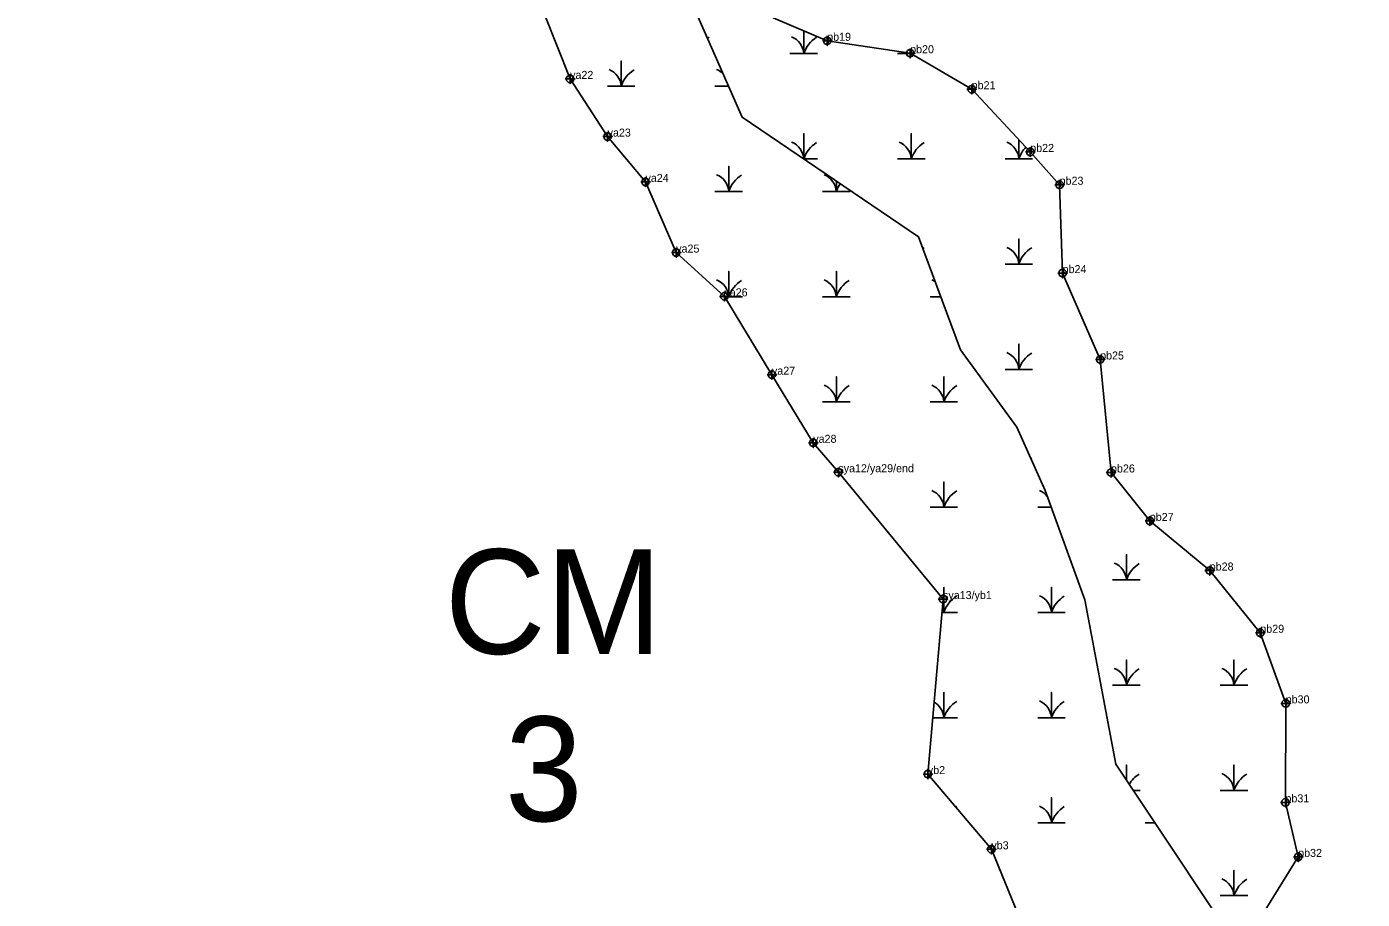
# Model space of a CAD drawing. Extents: x 2071991 to 2268989, y 436479 to 469629.
# Drawn here: x 2254541 to 2255375, y 439508 to 440053 of the extents above; entities that cross this region are included whole.
import ezdxf

# ---------------------------------------------------------------- set-up
doc = ezdxf.new("R2010")
doc.units = 0
for name, color, linetype in [('Default', 7, 'Continuous'), ('Exist Environmental Wetland Boundary', 7, 'Continuous'), ('Exist Environmental Wetland Boundary Cogo Comment', 7, 'Continuous'), ('Exist Environmental Wetland Boundary Cogo Point CELL', 7, 'Continuous'), ('Exist Hydro Jurisdictional Stream or Body of Water NEU Mitigable', 7, 'Continuous'), ('Exist Hydro Swamp or Marsh', 7, 'Continuous')]:
    doc.layers.add(name, color=color, linetype=linetype)

msp = doc.modelspace()

# ---------------------------------------------------------------- linework, layer by layer
at = {"layer": 'Exist Environmental Wetland Boundary'}
for points in [[(2254864.13, 440061.5), (2254880.24, 440020.6), (2254903.69, 439984.56), (2254927.34, 439956.19), (2254946.53, 439912.05), (2254976.63, 439884.71), (2255006.37, 439835.75), (2255032.17, 439793.17), (2255047.84, 439774.78)], [(2255312.82, 439498.47), (2255335.14, 439534.36), (2255327.18, 439568.46), (2255327.34, 439630.31), (2255311.48, 439674.45), (2255279.88, 439713.35), (2255242.44, 439744.33), (2255218.2, 439774.62), (2255211.41, 439845.24), (2255187.96, 439899.23), (2255186.09, 439954.46), (2255167.73, 439974.97), (2255131.15, 440014.16), (2255092.7, 440036.66), (2255040.86, 440044.43), (2255007.18, 440058.79)], [(2255047.84, 439774.78), (2255113.24, 439695.51)], [(2255225.27, 439454.23), (2255164.73, 439487.21), (2255143.44, 439539.13), (2255103.75, 439586.13), (2255113.24, 439695.51)]]:
    msp.add_lwpolyline(points, dxfattribs=at)
at = {"layer": 'Exist Environmental Wetland Boundary Cogo Point CELL'}
for points in [[(2255040.86, 440047.43), (2255040.86, 440041.43), (2255040.86, 440044.43), (2255043.86, 440044.43), (2255037.86, 440044.43)], [(2255092.7, 440039.66), (2255092.7, 440033.66), (2255092.7, 440036.66), (2255095.7, 440036.66), (2255089.7, 440036.66)], [(2254880.24, 440023.6), (2254880.24, 440017.6), (2254880.24, 440020.6), (2254883.24, 440020.6), (2254877.24, 440020.6)], [(2255131.15, 440017.16), (2255131.15, 440011.16), (2255131.15, 440014.16), (2255134.15, 440014.16), (2255128.15, 440014.16)], [(2254903.69, 439987.56), (2254903.69, 439981.56), (2254903.69, 439984.56), (2254906.69, 439984.56), (2254900.69, 439984.56)], [(2255167.73, 439977.97), (2255167.73, 439971.97), (2255167.73, 439974.97), (2255170.73, 439974.97), (2255164.73, 439974.97)], [(2254927.34, 439959.19), (2254927.34, 439953.19), (2254927.34, 439956.19), (2254930.34, 439956.19), (2254924.34, 439956.19)], [(2255186.09, 439957.46), (2255186.09, 439951.46), (2255186.09, 439954.46), (2255189.09, 439954.46), (2255183.09, 439954.46)], [(2254946.53, 439915.05), (2254946.53, 439909.05), (2254946.53, 439912.05), (2254949.53, 439912.05), (2254943.53, 439912.05)], [(2255187.96, 439902.23), (2255187.96, 439896.23), (2255187.96, 439899.23), (2255190.96, 439899.23), (2255184.96, 439899.23)], [(2254976.63, 439887.71), (2254976.63, 439881.71), (2254976.63, 439884.71), (2254979.63, 439884.71), (2254973.63, 439884.71)], [(2255211.41, 439848.24), (2255211.41, 439842.24), (2255211.41, 439845.24), (2255214.41, 439845.24), (2255208.41, 439845.24)], [(2255006.37, 439838.75), (2255006.37, 439832.75), (2255006.37, 439835.75), (2255009.37, 439835.75), (2255003.37, 439835.75)], [(2255032.17, 439796.17), (2255032.17, 439790.17), (2255032.17, 439793.17), (2255035.17, 439793.17), (2255029.17, 439793.17)], [(2255047.84, 439777.78), (2255047.84, 439771.78), (2255047.84, 439774.78), (2255050.84, 439774.78), (2255044.84, 439774.78)], [(2255218.2, 439777.62), (2255218.2, 439771.62), (2255218.2, 439774.62), (2255221.2, 439774.62), (2255215.2, 439774.62)], [(2255242.44, 439747.33), (2255242.44, 439741.33), (2255242.44, 439744.33), (2255245.44, 439744.33), (2255239.44, 439744.33)], [(2255279.88, 439716.35), (2255279.88, 439710.35), (2255279.88, 439713.35), (2255282.88, 439713.35), (2255276.88, 439713.35)], [(2255113.24, 439698.51), (2255113.24, 439692.51), (2255113.24, 439695.51), (2255116.24, 439695.51), (2255110.24, 439695.51)], [(2255311.48, 439677.45), (2255311.48, 439671.45), (2255311.48, 439674.45), (2255314.48, 439674.45), (2255308.48, 439674.45)], [(2255327.34, 439633.31), (2255327.34, 439627.31), (2255327.34, 439630.31), (2255330.34, 439630.31), (2255324.34, 439630.31)], [(2255103.75, 439589.13), (2255103.75, 439583.13), (2255103.75, 439586.13), (2255106.75, 439586.13), (2255100.75, 439586.13)], [(2255327.18, 439571.46), (2255327.18, 439565.46), (2255327.18, 439568.46), (2255330.18, 439568.46), (2255324.18, 439568.46)], [(2255143.44, 439542.13), (2255143.44, 439536.13), (2255143.44, 439539.13), (2255146.44, 439539.13), (2255140.44, 439539.13)], [(2255335.14, 439537.36), (2255335.14, 439531.36), (2255335.14, 439534.36), (2255338.14, 439534.36), (2255332.14, 439534.36)]]:
    msp.add_lwpolyline(points, dxfattribs=at)
for centre in [(2255040.86, 440044.43), (2255092.7, 440036.66), (2254880.24, 440020.6), (2255131.15, 440014.16), (2254903.69, 439984.56), (2255167.73, 439974.97), (2254927.34, 439956.19), (2255186.09, 439954.46), (2254946.53, 439912.05), (2255187.96, 439899.23), (2254976.63, 439884.71), (2255211.41, 439845.24), (2255006.37, 439835.75), (2255032.17, 439793.17), (2255047.84, 439774.78), (2255218.2, 439774.62), (2255242.44, 439744.33), (2255279.88, 439713.35), (2255113.24, 439695.51), (2255311.48, 439674.45), (2255327.34, 439630.31), (2255103.75, 439586.13), (2255327.18, 439568.46), (2255143.44, 439539.13), (2255335.14, 439534.36)]:
    msp.add_circle(centre, 2.34, dxfattribs=at)
at = {"layer": 'Exist Hydro Jurisdictional Stream or Body of Water NEU Mitigable'}
msp.add_lwpolyline([(2254540.74, 440639.34), (2254649.86, 440510.87), (2254758.98, 440408.09), (2254874.52, 440228.24), (2254939.41, 440106.76), (2254987.82, 439996.68), (2255097.83, 439921.82), (2255124.23, 439851.36), (2255159.44, 439802.93), (2255177.04, 439763.29), (2255201.88, 439695.1), (2255221.14, 439592.33), (2255311, 439457.44), (2255343.1, 439316.13), (2255375.19, 439168.39), (2255329.02, 438785.52)], dxfattribs=at)
at = {"layer": 'Exist Hydro Swamp or Marsh'}
for p, q in [((2255084.81, 440036.42), (2255093.12, 440036.42)), ((2254970.77, 440016.04), (2254979.31, 440016.04)), ((2255105.18, 439884.48), (2255111.82, 439884.48)), ((2255219.22, 439773.29), (2255219.26, 439773.29)), ((2255172.38, 439752.92), (2255180.82, 439752.92)), ((2255232.05, 439575.95), (2255236.42, 439575.95)), ((2255239.59, 439555.57), (2255245.63, 439555.57))]:
    msp.add_line(p, q, dxfattribs=at)
for points in [[(2255017.61, 440036.42), (2255026.21, 440036.42), (2255026.21, 440050.67)], [(2255026.21, 440050.67), (2255026.21, 440036.42), (2255034.81, 440036.42)], [(2254903.57, 440016.04), (2254912.17, 440016.04), (2254912.17, 440031.82), (2254912.17, 440016.04), (2254920.77, 440016.04)], [(2255026.09, 439970.64), (2255026.21, 439970.64), (2255026.21, 439986.42), (2255026.21, 439970.64), (2255034.81, 439970.64)], [(2255084.81, 439970.64), (2255093.42, 439970.64), (2255093.42, 439986.42), (2255093.42, 439970.64), (2255102.02, 439970.64)], [(2255152.02, 439970.64), (2255160.62, 439970.64), (2255160.62, 439982.59)], [(2255160.62, 439982.59), (2255160.62, 439970.64), (2255169.22, 439970.64)], [(2254970.77, 439950.26), (2254979.38, 439950.26), (2254979.38, 439966.04), (2254979.38, 439950.26), (2254987.98, 439950.26)], [(2255037.98, 439950.26), (2255046.58, 439950.26), (2255046.58, 439956.69)], [(2255046.58, 439956.69), (2255046.58, 439950.26), (2255055.18, 439950.26)], [(2255152.02, 439904.86), (2255160.62, 439904.86), (2255160.62, 439920.64), (2255160.62, 439904.86), (2255169.22, 439904.86)], [(2254976.77, 439884.48), (2254979.38, 439884.48), (2254979.38, 439900.26), (2254979.38, 439884.48), (2254987.98, 439884.48)], [(2255037.98, 439884.48), (2255046.58, 439884.48), (2255046.58, 439900.26), (2255046.58, 439884.48), (2255055.18, 439884.48)], [(2255152.02, 439839.07), (2255160.62, 439839.07), (2255160.62, 439854.86), (2255160.62, 439839.07), (2255169.22, 439839.07)], [(2255037.98, 439818.7), (2255046.58, 439818.7), (2255046.58, 439834.48), (2255046.58, 439818.7), (2255055.18, 439818.7)], [(2255105.18, 439818.7), (2255113.78, 439818.7), (2255113.78, 439834.48), (2255113.78, 439818.7), (2255122.38, 439818.7)], [(2255105.18, 439752.92), (2255113.78, 439752.92), (2255113.78, 439768.7), (2255113.78, 439752.92), (2255122.38, 439752.92)], [(2255219.22, 439707.51), (2255227.82, 439707.51), (2255227.82, 439723.29), (2255227.82, 439707.51), (2255236.42, 439707.51)], [(2255112.52, 439687.13), (2255113.78, 439687.13), (2255113.78, 439702.92), (2255113.78, 439687.13), (2255122.38, 439687.13)], [(2255172.38, 439687.13), (2255180.99, 439687.13), (2255180.99, 439702.92), (2255180.99, 439687.13), (2255189.59, 439687.13)], [(2255219.22, 439641.73), (2255227.82, 439641.73), (2255227.82, 439657.51), (2255227.82, 439641.73), (2255236.42, 439641.73)], [(2255286.42, 439641.73), (2255295.03, 439641.73), (2255295.03, 439657.51), (2255295.03, 439641.73), (2255303.63, 439641.73)], [(2255106.81, 439621.35), (2255113.78, 439621.35), (2255113.78, 439637.13), (2255113.78, 439621.35), (2255122.38, 439621.35)], [(2255172.38, 439621.35), (2255180.99, 439621.35), (2255180.99, 439637.13), (2255180.99, 439621.35), (2255189.59, 439621.35)], [(2255227.82, 439582.3), (2255227.82, 439591.73), (2255227.82, 439582.3)], [(2255286.42, 439575.95), (2255295.03, 439575.95), (2255295.03, 439591.73), (2255295.03, 439575.95), (2255303.63, 439575.95)], [(2255172.38, 439555.57), (2255180.99, 439555.57), (2255180.99, 439571.35), (2255180.99, 439555.57), (2255189.59, 439555.57)], [(2255286.42, 439510.17), (2255295.03, 439510.17), (2255295.03, 439525.95), (2255295.03, 439510.17), (2255303.63, 439510.17)]]:
    msp.add_lwpolyline(points, dxfattribs=at)
for centre, radius, start, end in [((2254977.25, 440030.36), 19.22, 122.12745, 125.3854), ((2255013.95, 440035.53), 12.3, 4.14034, 67.53497), ((2255044.45, 440030.36), 19.22, 122.12745, 161.62219), ((2254899.91, 440015.15), 12.3, 4.14034, 67.53497), ((2254930.41, 440009.98), 19.22, 122.12745, 161.62219), ((2254967.11, 440015.15), 12.3, 44.1933, 67.53497), ((2255013.95, 439969.75), 12.3, 4.14034, 67.53497), ((2255044.45, 439964.58), 19.22, 122.12745, 161.62219), ((2255081.15, 439969.75), 12.3, 4.14034, 67.53497), ((2255111.66, 439964.58), 19.22, 122.12745, 161.62219), ((2255148.35, 439969.75), 12.3, 4.14034, 67.53497), ((2255178.86, 439964.58), 19.22, 136.1348, 161.62219), ((2254967.11, 439949.37), 12.3, 4.14034, 67.53497), ((2254997.62, 439944.2), 19.22, 122.12745, 161.62219), ((2255034.31, 439949.37), 12.3, 4.14034, 67.53497), ((2255064.82, 439944.2), 19.22, 145.55957, 161.62219), ((2255111.66, 439898.79), 19.22, 122.12745, 125.21789), ((2255148.35, 439903.97), 12.3, 4.14034, 67.53497), ((2255178.86, 439898.79), 19.22, 122.12745, 161.62219), ((2254967.11, 439883.59), 12.3, 4.14034, 67.53497), ((2254997.62, 439878.42), 19.22, 122.12745, 161.62219), ((2255034.31, 439883.59), 12.3, 4.14034, 67.53497), ((2255064.82, 439878.42), 19.22, 122.12745, 161.62219), ((2255101.52, 439883.59), 12.3, 56.43569, 67.53497), ((2255148.35, 439838.19), 12.3, 4.14034, 67.53497), ((2255178.86, 439833.01), 19.22, 122.12745, 161.62219), ((2255034.31, 439817.81), 12.3, 4.14034, 67.53497), ((2255064.82, 439812.64), 19.22, 122.12745, 161.62219), ((2255101.52, 439817.81), 12.3, 4.14034, 67.53497), ((2255132.02, 439812.64), 19.22, 122.12745, 161.62219), ((2255178.86, 439767.23), 19.22, 122.12745, 123.73057), ((2255101.52, 439752.03), 12.3, 4.14034, 67.53497), ((2255132.02, 439746.85), 19.22, 122.12745, 161.62219), ((2255168.72, 439752.03), 12.3, 38.38487, 67.53497), ((2255215.56, 439706.63), 12.3, 4.14034, 67.53497), ((2255246.06, 439701.45), 19.22, 122.12745, 161.62219), ((2255132.02, 439681.07), 19.22, 122.12745, 161.62219), ((2255168.72, 439686.25), 12.3, 4.14034, 67.53497), ((2255199.23, 439681.07), 19.22, 122.12745, 161.62219), ((2255101.52, 439686.25), 12.3, 4.14034, 22.79662), ((2255215.56, 439640.84), 12.3, 4.14034, 67.53497), ((2255246.06, 439635.67), 19.22, 122.12745, 161.62219), ((2255282.76, 439640.84), 12.3, 4.14034, 67.53497), ((2255313.27, 439635.67), 19.22, 122.12745, 161.62219), ((2255101.52, 439620.47), 12.3, 4.14034, 60.0573), ((2255132.02, 439615.29), 19.22, 122.12745, 161.62219), ((2255168.72, 439620.47), 12.3, 4.14034, 67.53497), ((2255199.23, 439615.29), 19.22, 122.12745, 161.62219), ((2255246.06, 439569.89), 19.22, 122.12745, 149.26271), ((2255282.76, 439575.06), 12.3, 4.14034, 67.53497), ((2255313.27, 439569.89), 19.22, 122.12745, 161.62219), ((2255132.02, 439549.51), 19.22, 122.12745, 124.13953), ((2255168.72, 439554.69), 12.3, 4.14034, 67.53497), ((2255199.23, 439549.51), 19.22, 122.12745, 161.62219), ((2255282.76, 439509.28), 12.3, 4.14034, 67.53497), ((2255313.27, 439504.11), 19.22, 122.12745, 161.62219)]:
    msp.add_arc(centre, radius, start, end, dxfattribs=at)

# ---------------------------------------------------------------- texts
at = {"layer": 'Default'}
for s, p in [('CM', (2254801.89, 439661.27)), ('3', (2254839.53, 439556.73))]:
    msp.add_text(s, height=65.34, dxfattribs=at).set_placement(p)
at = {"layer": 'Exist Environmental Wetland Boundary Cogo Comment'}
for s, p in [('pb19', (2255040.86, 440044.43)), ('pb20', (2255092.7, 440036.66)), ('ya22', (2254880.24, 440020.6)), ('pb21', (2255131.15, 440014.16)), ('ya23', (2254903.69, 439984.56)), ('pb22', (2255167.73, 439974.97)), ('ya24', (2254927.34, 439956.19)), ('pb23', (2255186.09, 439954.46)), ('ya25', (2254946.53, 439912.05)), ('pb24', (2255187.96, 439899.23)), ('ya26', (2254976.63, 439884.71)), ('pb25', (2255211.41, 439845.24)), ('ya27', (2255006.37, 439835.75)), ('ya28', (2255032.17, 439793.17)), ('sya12/ya29/end', (2255047.84, 439774.78)), ('pb26', (2255218.2, 439774.62)), ('pb27', (2255242.44, 439744.33)), ('pb28', (2255279.88, 439713.35)), ('sya13/yb1', (2255113.24, 439695.51)), ('sya13', (2255113.24, 439695.51)), ('pb29', (2255311.48, 439674.45)), ('pb30', (2255327.34, 439630.31)), ('yb2', (2255103.75, 439586.13)), ('pb31', (2255327.18, 439568.46)), ('yb3', (2255143.44, 439539.13)), ('pb32', (2255335.14, 439534.36))]:
    msp.add_text(s, height=5, dxfattribs=at).set_placement(p)

doc.saveas('drawing.dxf')
